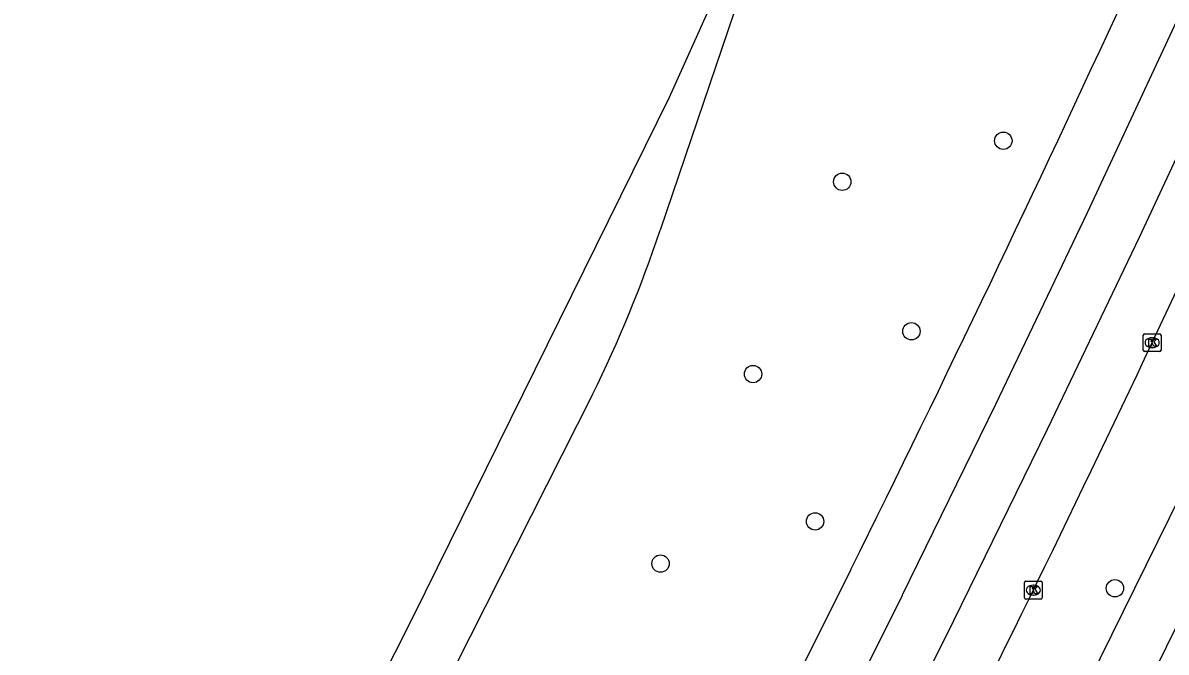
# Model space of a CAD drawing. Extents: x 161477 to 163040, y 383680 to 384868.
# Drawn here: x 161661.2 to 161725.6, y 384646.6 to 384682.1 of the extents above; entities that cross this region are included whole.
import ezdxf

# ---------------------------------------------------------------- set-up
doc = ezdxf.new("R2010")
doc.units = 0
for name, color, linetype in [('IMGEO_Boom', 7, 'Continuous'), ('IMGEO_Fietspad_gesloten', 7, 'Continuous'), ('IMGEO_Kolk', 7, 'Continuous'), ('IMGEO_Rijbaan_lokaal_gesloten', 7, 'Continuous')]:
    doc.layers.add(name, color=color, linetype=linetype)

msp = doc.modelspace()

# ---------------------------------------------------------------- linework, layer by layer
at = {"layer": 'IMGEO_Boom'}
for centre in [(161716.384, 384675.419), (161707.311, 384673.11), (161711.209, 384664.694), (161702.287, 384662.283), (161705.782, 384653.991), (161697.076, 384651.62), (161722.67, 384650.228)]:
    msp.add_circle(centre, 0.489, dxfattribs=at)
at = {"layer": 'IMGEO_Fietspad_gesloten'}
for points in [[(161803.913, 384809.963), (161803.161, 384808.473), (161750.618, 384697.888), (161747.376, 384691.207), (161744.067, 384684.424), (161742.516, 384681.245), (161742.249, 384680.698), (161714.176, 384623.884), (161700.887, 384597.12), (161693.509, 384582.44)], [(161690.919, 384583.725), (161691.015, 384583.889), (161690.92, 384583.94), (161700.139, 384602.578), (161711.461, 384625.223), (161739.384, 384681.875), (161744.965, 384693.145), (161745.018, 384693.255)]]:
    msp.add_lwpolyline(points, dxfattribs=at)
at = {"layer": 'IMGEO_Kolk'}
for p, q in [((161724.265, 384663.629), (161724.265, 384664.481)), ((161724.34, 384664.555), (161725.192, 384664.555)), ((161725.266, 384664.481), (161725.266, 384663.629)), ((161724.776, 384663.775), (161724.751, 384663.775)), ((161724.753, 384664.335), (161724.778, 384664.335)), ((161725.192, 384663.555), (161724.34, 384663.555)), ((161717.574, 384649.697), (161717.574, 384650.549)), ((161717.649, 384650.623), (161718.501, 384650.623)), ((161718.062, 384650.403), (161718.087, 384650.403)), ((161718.575, 384650.549), (161718.575, 384649.697)), ((161718.501, 384649.623), (161717.649, 384649.623)), ((161718.085, 384649.843), (161718.06, 384649.843))]:
    msp.add_line(p, q, dxfattribs=at)
for points in [[(161724.265, 384663.629), (161724.265, 384664.481)], [(161724.34, 384664.555), (161725.192, 384664.555)], [(161725.266, 384664.481), (161725.266, 384663.629)], [(161724.586, 384664.255), (161724.709, 384664.255), (161724.709, 384664.104), (161724.839, 384664.255), (161725.003, 384664.255), (161724.857, 384664.104), (161725.01, 384663.855), (161724.858, 384663.855), (161724.773, 384664.019), (161724.709, 384663.952), (161724.709, 384663.855), (161724.586, 384663.855), (161724.586, 384664.255)], [(161725.192, 384663.555), (161724.34, 384663.555)], [(161717.574, 384649.697), (161717.574, 384650.549)], [(161717.649, 384650.623), (161718.501, 384650.623)], [(161717.895, 384650.323), (161718.018, 384650.323), (161718.018, 384650.172), (161718.148, 384650.323), (161718.312, 384650.323), (161718.166, 384650.172), (161718.319, 384649.923), (161718.167, 384649.923), (161718.082, 384650.087), (161718.018, 384650.02), (161718.018, 384649.923), (161717.895, 384649.923), (161717.895, 384650.323)], [(161718.575, 384650.549), (161718.575, 384649.697)], [(161718.501, 384649.623), (161717.649, 384649.623)]]:
    msp.add_lwpolyline(points, dxfattribs=at)
for centre, start, end in [((161724.342, 384664.479), 91.55205, 178.44795), ((161724.342, 384664.479), 91.55205, 178.44795), ((161725.19, 384664.479), 1.55205, 88.44795), ((161725.19, 384664.479), 1.55205, 88.44795), ((161724.342, 384663.631), 181.55205, 268.44795), ((161724.342, 384663.631), 181.55205, 268.44795), ((161725.19, 384663.631), 271.55205, 358.44795), ((161725.19, 384663.631), 271.55205, 358.44795), ((161717.651, 384650.547), 91.55205, 178.44795), ((161717.651, 384650.547), 91.55205, 178.44795), ((161718.499, 384650.547), 1.55205, 88.44795), ((161718.499, 384650.547), 1.55205, 88.44795), ((161717.651, 384649.699), 181.55205, 268.44795), ((161717.651, 384649.699), 181.55205, 268.44795), ((161718.499, 384649.699), 271.55205, 358.44795), ((161718.499, 384649.699), 271.55205, 358.44795)]:
    msp.add_arc(centre, 0.0765, start, end, dxfattribs=at)
for centre, major_axis, ratio, start_param, end_param in [((161724.752, 384664.055), (-0.387, 0.002), 0.722429, 4.712389, 7.853982), ((161724.777, 384664.055), (-0.39, 0.002), 0.717154, 1.570796, 4.712389), ((161718.061, 384650.123), (-0.387, 0.002), 0.722429, 4.712389, 7.853982), ((161718.086, 384650.123), (-0.39, 0.002), 0.717154, 1.570796, 4.712389)]:
    msp.add_ellipse(centre, major_axis=major_axis, ratio=ratio, start_param=start_param, end_param=end_param, dxfattribs=at)
at = {"layer": 'IMGEO_Rijbaan_lokaal_gesloten'}
for points in [[(161682.08, 384593.495), (161700.211, 384628.914), (161700.364, 384629.218), (161704.702, 384637.816), (161710.7, 384649.846), (161710.702, 384649.85), (161715.961, 384660.587), (161718.665, 384666.242), (161721.119, 384671.374), (161726.176, 384682.208), (161731.182, 384693.109), (161736.092, 384704.053), (161740.907, 384715.04), (161745.33, 384725.263), (161752.822, 384743.261), (161753.495, 384744.913), (161760.547, 384762.466), (161764.574, 384772.785), (161764.826, 384773.442), (161767.887, 384781.432), (161771.851, 384791.974), (161774.676, 384799.74), (161778.833, 384811.392), (161779.086, 384812.09)], [(161683.226, 384588.391), (161703.098, 384627.451), (161707.595, 384636.365), (161713.599, 384648.405), (161713.602, 384648.412), (161718.874, 384659.176), (161724.045, 384669.988), (161729.114, 384680.849), (161734.13, 384691.774), (161739.051, 384702.742), (161743.877, 384713.753), (161743.878, 384713.755), (161748.309, 384723.999), (161755.815, 384742.028), (161760.835, 384754.354), (161763.493, 384761.113), (161767.593, 384771.617), (161770.913, 384780.284), (161774.886, 384790.851), (161777.721, 384798.643), (161781.878, 384810.297), (161782.384, 384811.691)], [(161661.164, 384605.167), (161670.058, 384622.699), (161683.147, 384648.615), (161697.576, 384677.866), (161706.111, 384696.819)], [(161705.079, 384694.007), (161697.053, 384670.383)], [(161724.766, 384664.055), (161728.356, 384671.664), (161729.772, 384674.472)], [(161693.245, 384661.141), (161685.475, 384645.774), (161676.989, 384629.086), (161668.632, 384612.547), (161663.816, 384603.076)], [(161707.802, 384651.287), (161701.809, 384639.267), (161693.715, 384623.226)]]:
    msp.add_lwpolyline(points, dxfattribs=at)
for centre, radius, start, end in [((160567.259, 385216.551), 1272.934, 333.636558, 335.247154), ((161627.425, 384693.667), 73.418, 333.70339, 341.51015), ((160738.491, 385129.152), 1090.438, 333.075354, 334.752876)]:
    msp.add_arc(centre, radius, start, end, dxfattribs=at)

doc.saveas('drawing.dxf')
